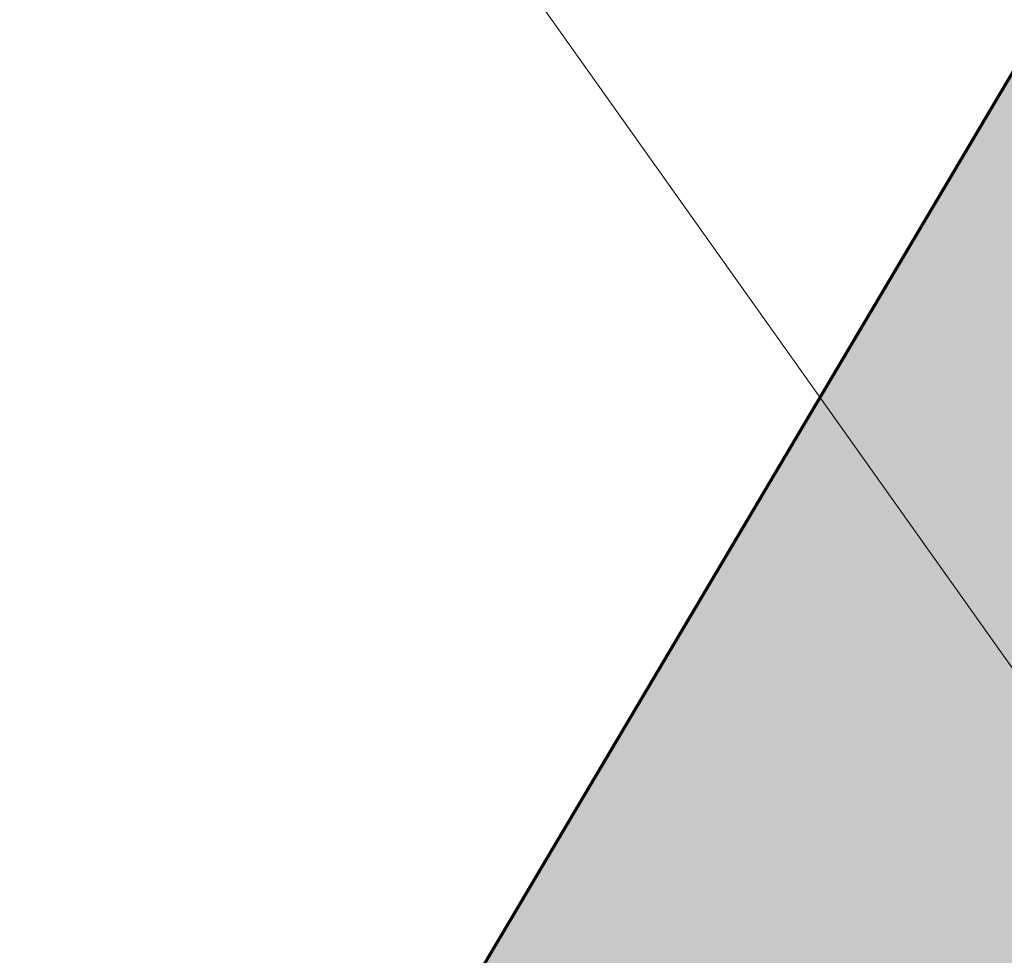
# Model space of a CAD drawing. Header units: metres. Extents: x 90551 to 91648, y 464474 to 467021.
# Tile 641 of 656: x 90921 to 90933, y 464889 to 464900. Entities that reach past the tile are written whole.
import ezdxf
from ezdxf.lldxf.tags import DXFTag

# ---------------------------------------------------------------- set-up
doc = ezdxf.new("R2010")
doc.units = ezdxf.units.M
doc.layers.add('B-OI-KL-ET_LS_230 V_UNIVERSITEIT LEIDEN-G', color=190, linetype='KL-LS-SO', lineweight=18)
doc.layers.add('B-OI-KL-ET_LS_LIANDER NV PAC 2AI68G2-G', color=190, linetype='KL-LS-SO', lineweight=18)
doc.layers.add('B-OI-OG-INFO_EIS VOORZORGSMAATREGEL_DUNEA NV-GV', color=7, linetype='Continuous', lineweight=70, true_color=0xfa194b, transparency=0.8)
doc.layers.add('B-OI-OG-INFO_EIS VOORZORGSMAATREGEL_DUNEA NV-V', color=7, linetype='Continuous', lineweight=18, true_color=0xfa194b, transparency=0.8)
tags = doc.linetypes.add('KL-LS-SO', pattern='A,4,-1,[103,NLCS.SHX,S=0.75,R=0,X=0,Y=0],-1,4,-1,["L",Standard,S=1,R=0,X=0,Y=-0.5],-2', length=13).pattern_tags.tags
tags[18] = DXFTag(74, 10)

msp = doc.modelspace()

# ---------------------------------------------------------------- hatches: boundary and pattern name
at = {"layer": 'B-OI-OG-INFO_EIS VOORZORGSMAATREGEL_DUNEA NV-V'}
msp.add_hatch(color=256, dxfattribs=at).paths.add_polyline_path([(90814.016, 464728.383), (90816.472, 464728.985), (90818.832, 464729.892), (90821.059, 464731.09), (90823.117, 464732.559), (90824.973, 464734.276), (90826.598, 464736.214), (90827.964, 464738.341), (90829.052, 464740.623), (90829.843, 464743.025), (90830.325, 464745.507), (90830.49, 464748.031), (90830.335, 464750.555), (90829.863, 464753.039), (90829.232, 464754.979), (90851.127, 464789.919), (90851.405, 464790.375), (90871.204, 464823.932), (90894.638, 464810.269), (90896.899, 464809.136), (90899.284, 464808.297), (90901.756, 464807.767), (90904.275, 464807.551), (90906.802, 464807.656), (90910.152, 464808.3), (90920.611, 464811.256), (90922.995, 464812.097), (90925.255, 464813.231), (90927.354, 464814.642), (90929.258, 464816.306), (90930.936, 464818.196), (90932.376, 464820.306), (91010.707, 464952.471), (91078.909, 464933.059), (91106.076, 464924.654), (91108.535, 464924.06), (91111.047, 464923.783), (91113.575, 464923.823), (91116.079, 464924.183), (91118.516, 464924.855), (91120.849, 464925.831), (91122.623, 464926.823), (91123.339, 464927.272), (91125.391, 464928.75), (91127.24, 464930.474), (91128.858, 464932.418), (91130.216, 464934.551), (91131.246, 464936.715), (91134.607, 464945.029), (91135.404, 464947.428), (91135.892, 464949.91), (91136.064, 464952.432), (91135.915, 464954.956), (91135.451, 464957.442), (91134.675, 464959.848), (91133.602, 464962.138), (91132.249, 464964.274), (91130.637, 464966.223), (91128.792, 464967.951), (91126.743, 464969.434), (91124.525, 464970.647), (91122.171, 464971.569), (91119.719, 464972.187), (91117.208, 464972.491), (91114.68, 464972.476), (91112.174, 464972.142), (91109.73, 464971.495), (91107.387, 464970.543), (91105.183, 464969.305), (91103.152, 464967.798), (91102.862, 464967.519), (91090.509, 464971.34), (91090.073, 464971.47), (91008.8, 464994.602), (91006.329, 464995.139), (91003.811, 464995.36), (91001.283, 464995.261), (90997.607, 464994.531), (90994.815, 464993.698), (90992.443, 464992.823), (90990.2, 464991.656), (90988.122, 464990.215), (90986.243, 464988.524), (90984.591, 464986.609), (90983.328, 464984.73), (90904.102, 464851.054), (90877.495, 464866.568), (90875.234, 464867.701), (90872.848, 464868.54), (90870.376, 464869.071), (90867.857, 464869.286), (90865.331, 464869.181), (90862.838, 464868.759), (90861.133, 464868.277), (90855.571, 464866.435), (90853.227, 464865.491), (90851.019, 464864.257), (90848.985, 464862.755), (90847.157, 464861.008), (90845.563, 464859.045), (90844.634, 464857.612), (90817.095, 464810.938), (90795.324, 464776.196), (90787.532, 464764.169), (90786.295, 464761.964), (90785.344, 464759.62), (90784.698, 464757.176), (90784.365, 464754.67), (90784.351, 464752.141), (90784.697, 464749.417), (90784.962, 464748.077), (90785.106, 464747.533), (90785.21, 464746.985), (90785.429, 464746.311), (90785.608, 464745.633), (90785.816, 464745.119), (90785.991, 464744.58), (90786.293, 464743.941), (90786.557, 464743.289), (90786.833, 464742.798), (90787.071, 464742.294), (90787.448, 464741.701), (90787.795, 464741.084), (90788.129, 464740.634), (90788.43, 464740.161), (90788.881, 464739.618), (90789.3, 464739.053), (90789.686, 464738.651), (90790.047, 464738.217), (90790.566, 464737.733), (90791.051, 464737.227), (90791.485, 464736.876), (90791.896, 464736.493), (90792.6, 464735.975), (90793.017, 464735.638), (90793.271, 464735.481), (90793.591, 464735.245), (90799.499, 464731.359), (90801.695, 464730.107), (90804.031, 464729.14), (90806.471, 464728.477), (90808.976, 464728.127), (90811.504, 464728.095)])

# ---------------------------------------------------------------- linework, layer by layer
at = {"layer": 'B-OI-KL-ET_LS_230 V_UNIVERSITEIT LEIDEN-G', "flags": 128}
msp.add_lwpolyline([(90888, 464956), (90973.284, 464836.001)], dxfattribs=at)
at = {"layer": 'B-OI-KL-ET_LS_LIANDER NV PAC 2AI68G2-G', "flags": 128}
msp.add_lwpolyline([(90888, 464956), (90973.284, 464836.001)], dxfattribs=at)
at = {"layer": 'B-OI-OG-INFO_EIS VOORZORGSMAATREGEL_DUNEA NV-GV', "flags": 128}
msp.add_lwpolyline([(90983.328, 464984.73), (90904.102, 464851.054), (90877.495, 464866.568), (90875.234, 464867.701), (90872.848, 464868.54), (90870.376, 464869.071), (90867.857, 464869.286), (90865.331, 464869.181), (90862.838, 464868.759), (90861.133, 464868.277), (90855.571, 464866.435), (90853.227, 464865.491), (90851.019, 464864.257), (90848.985, 464862.755), (90847.157, 464861.008), (90845.563, 464859.045), (90844.634, 464857.612), (90817.095, 464810.938)], dxfattribs=at)

doc.saveas('drawing.dxf')
